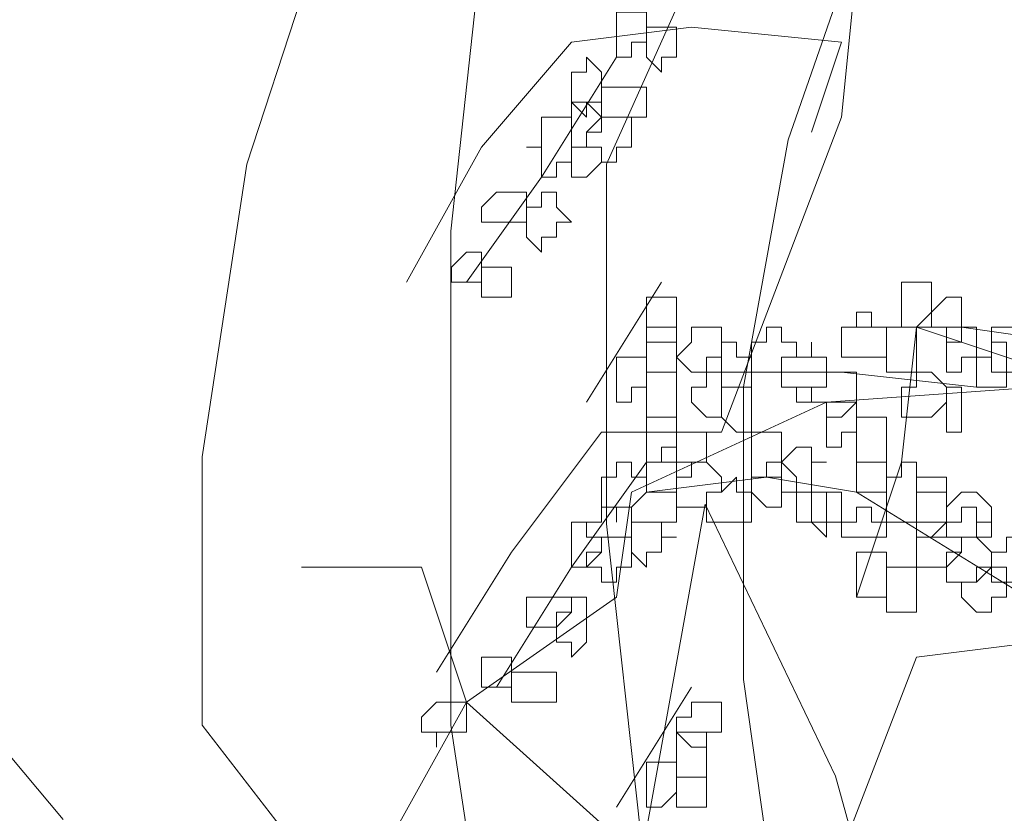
# Model space of a CAD drawing. Header units: millimetres. Extents: x 16698 to 93787, y -21104 to 39413.
# Tile 277 of 316: x 63010 to 63021, y 19725 to 19734. Entities that reach past the tile are written whole.
import ezdxf

# ---------------------------------------------------------------- set-up
doc = ezdxf.new("R2010")
doc.units = ezdxf.units.MM
doc.layers.add('_MODUS - zielen', color=66, linetype='Continuous', lineweight=9)

msp = doc.modelspace()

# ---------------------------------------------------------------- linework, layer by layer
at = {"layer": '_MODUS - zielen', "transparency": 33554687}
for p, q in [((63018.83756, 19732.50794), (63020.55538, 19737.45491)), ((63016.83344, 19732.24134), (63018.83756, 19736.71435)), ((63015.11561, 19731.50078), (63015.60642, 19735.97378)), ((63012.86608, 19732.24134), (63013.60229, 19734.49265)), ((63018.34675, 19729.78267), (63018.83756, 19732.50794)), ((63012.37528, 19729.01248), (63012.86608, 19732.24134)), ((63016.83344, 19728.27192), (63016.83344, 19732.24134)), ((63015.11561, 19726.05023), (63015.11561, 19731.50078)), ((63018.34675, 19726.55381), (63018.34675, 19729.78267)), ((63012.37528, 19726.05023), (63012.37528, 19729.01248)), ((63017.92222, 19728.48981), (63016.84222, 19722.48981)), ((63019.36222, 19725.48981), (63017.92222, 19728.48981)), ((63017.32424, 19723.82854), (63016.83344, 19728.27192)), ((63010.84222, 19725.00981), (63008.32222, 19728.00981)), ((63018.83756, 19723.05835), (63018.34675, 19726.55381)), ((63014.0931, 19723.82854), (63012.37528, 19726.05023)), ((63016.25876, 19718.52981), (63015.11561, 19726.05023)), ((63020.32222, 19722.00981), (63019.36222, 19725.48981))]:
    msp.add_line(p, q, dxfattribs=at)
for points in [[(63018.10397, 19729.28494), (63019.42768, 19732.75967), (63019.59314, 19734.4143), (63019.09675, 19736.2344), (63018.26943, 19737.55811), (63017.60758, 19739.21274), (63017.44211, 19742.52201)], [(63019.09675, 19732.59421), (63019.42768, 19733.58699), (63017.77304, 19733.75245), (63016.44933, 19733.58699), (63015.45655, 19732.42874), (63014.62924, 19730.93957)], [(63016.94572, 19733.42152), (63016.11841, 19732.09782), (63015.29109, 19730.93957)], [(63017.44211, 19730.93957), (63016.6148, 19729.61586), (63016.6148, 19729.61586)], [(63019.59314, 19730.44318), (63020.75138, 19730.44318), (63021.90963, 19730.27772)], [(63020.08953, 19728.95401), (63020.25499, 19730.44318), (63022.24055, 19729.78133)], [(63017.9385, 19729.94679), (63019.42768, 19729.94679), (63020.91685, 19729.78133)], [(63021.5787, 19729.78133), (63019.26221, 19729.61586), (63017.11119, 19728.62308)], [(63016.78026, 19729.28494), (63015.78748, 19727.96123), (63014.96016, 19726.63752)], [(63018.10397, 19729.28494), (63016.78026, 19729.28494), (63016.78026, 19729.28494)], [(63017.27665, 19728.95401), (63016.44933, 19727.79577), (63015.62202, 19726.47206)], [(63019.59314, 19727.46484), (63020.08953, 19728.95401), (63020.08953, 19728.95401)], [(63017.27665, 19728.62308), (63018.60036, 19728.78855), (63018.60036, 19728.78855)], [(63018.60036, 19728.78855), (63019.59314, 19728.62308), (63021.74416, 19727.29938)], [(63017.11119, 19728.62308), (63016.94572, 19727.46484), (63015.29109, 19726.3066), (63014.46377, 19724.81742)], [(63018.43489, 19719.85352), (63018.43489, 19720.68084), (63016.94572, 19722.17001), (63016.78026, 19723.65918), (63016.94572, 19724.81742), (63015.29109, 19726.3066), (63014.7947, 19727.79577), (63013.47099, 19727.79577)], [(63018.43489, 19719.85352), (63018.60036, 19721.83908), (63019.26221, 19723.65918), (63019.42768, 19724.65196), (63020.25499, 19726.80299), (63021.5787, 19726.96845), (63022.57148, 19727.79577)], [(63017.77304, 19726.47206), (63016.94572, 19725.14835), (63016.94572, 19725.14835)]]:
    msp.add_lwpolyline(points, dxfattribs=at)
for points in [[(63017.11119, 19733.91791), (63017.27665, 19733.91791), (63017.27665, 19733.75245), (63017.27665, 19733.58699), (63017.27665, 19733.58699), (63017.11119, 19733.58699), (63017.11119, 19733.42152), (63016.94572, 19733.42152), (63016.94572, 19733.42152), (63016.94572, 19733.58699), (63016.94572, 19733.58699), (63016.94572, 19733.75245), (63016.94572, 19733.91791), (63016.94572, 19733.91791)], [(63017.60758, 19733.75245), (63017.60758, 19733.58699), (63017.60758, 19733.58699), (63017.60758, 19733.58699), (63017.60758, 19733.42152), (63017.60758, 19733.42152), (63017.60758, 19733.42152), (63017.44211, 19733.42152), (63017.44211, 19733.25606), (63017.27665, 19733.42152), (63017.27665, 19733.42152), (63017.27665, 19733.42152), (63017.27665, 19733.58699), (63017.27665, 19733.58699), (63017.27665, 19733.75245), (63017.44211, 19733.75245)], [(63016.6148, 19733.42152), (63016.78026, 19733.25606), (63016.78026, 19733.0906), (63016.78026, 19733.0906), (63016.78026, 19732.92513), (63016.6148, 19732.92513), (63016.6148, 19732.75967), (63016.6148, 19732.75967), (63016.44933, 19732.92513), (63016.44933, 19733.0906), (63016.44933, 19733.0906), (63016.44933, 19733.25606), (63016.6148, 19733.25606)], [(63017.11119, 19733.0906), (63017.27665, 19733.0906), (63017.27665, 19732.92513), (63017.27665, 19732.75967), (63017.11119, 19732.75967), (63017.11119, 19732.75967), (63016.94572, 19732.75967), (63016.94572, 19732.75967), (63016.78026, 19732.75967), (63016.78026, 19732.75967), (63016.78026, 19732.92513), (63016.78026, 19733.0906), (63016.94572, 19733.0906), (63016.94572, 19733.0906), (63016.94572, 19733.0906)], [(63016.6148, 19732.92513), (63016.78026, 19732.75967), (63016.78026, 19732.75967), (63016.6148, 19732.59421), (63016.6148, 19732.42874), (63016.6148, 19732.42874), (63016.44933, 19732.42874), (63016.44933, 19732.42874), (63016.44933, 19732.59421), (63016.44933, 19732.75967), (63016.44933, 19732.75967), (63016.44933, 19732.92513)], [(63016.28387, 19732.75967), (63016.44933, 19732.75967), (63016.44933, 19732.59421), (63016.44933, 19732.42874), (63016.44933, 19732.42874), (63016.44933, 19732.26328), (63016.28387, 19732.26328), (63016.28387, 19732.09782), (63016.11841, 19732.09782), (63016.11841, 19732.26328), (63016.11841, 19732.42874), (63015.95294, 19732.42874), (63016.11841, 19732.42874), (63016.11841, 19732.59421), (63016.11841, 19732.75967)], [(63016.94572, 19732.75967), (63016.94572, 19732.75967), (63017.11119, 19732.75967), (63017.11119, 19732.59421), (63017.11119, 19732.42874), (63017.11119, 19732.42874), (63016.94572, 19732.42874), (63016.94572, 19732.26328), (63016.94572, 19732.26328), (63016.78026, 19732.26328), (63016.78026, 19732.42874), (63016.6148, 19732.42874), (63016.6148, 19732.42874), (63016.6148, 19732.59421), (63016.78026, 19732.59421), (63016.78026, 19732.75967)], [(63016.6148, 19732.42874), (63016.6148, 19732.42874), (63016.78026, 19732.42874), (63016.78026, 19732.26328), (63016.6148, 19732.09782), (63016.6148, 19732.09782), (63016.6148, 19732.09782), (63016.44933, 19732.09782), (63016.44933, 19732.09782), (63016.44933, 19732.09782), (63016.44933, 19732.26328), (63016.44933, 19732.42874), (63016.44933, 19732.42874), (63016.44933, 19732.42874)], [(63015.78748, 19731.93235), (63015.95294, 19731.93235), (63015.95294, 19731.93235), (63015.95294, 19731.76689), (63015.95294, 19731.60143), (63015.78748, 19731.60143), (63015.78748, 19731.60143), (63015.78748, 19731.60143), (63015.62202, 19731.60143), (63015.62202, 19731.60143), (63015.45655, 19731.60143), (63015.45655, 19731.76689), (63015.62202, 19731.93235), (63015.62202, 19731.93235)], [(63016.28387, 19731.93235), (63016.28387, 19731.76689), (63016.44933, 19731.60143), (63016.28387, 19731.60143), (63016.28387, 19731.43596), (63016.11841, 19731.43596), (63016.11841, 19731.2705), (63016.11841, 19731.2705), (63015.95294, 19731.43596), (63015.95294, 19731.60143), (63015.95294, 19731.60143), (63015.95294, 19731.76689), (63016.11841, 19731.76689), (63016.11841, 19731.93235), (63016.11841, 19731.93235)], [(63015.45655, 19731.2705), (63015.45655, 19731.2705), (63015.45655, 19731.10504), (63015.45655, 19730.93957), (63015.45655, 19730.93957), (63015.29109, 19730.93957), (63015.29109, 19730.93957), (63015.12563, 19730.93957), (63015.12563, 19730.93957), (63015.12563, 19731.10504), (63015.29109, 19731.2705), (63015.29109, 19731.2705)], [(63015.78748, 19731.10504), (63015.78748, 19731.10504), (63015.78748, 19730.93957), (63015.78748, 19730.93957), (63015.78748, 19730.77411), (63015.78748, 19730.77411), (63015.62202, 19730.77411), (63015.45655, 19730.77411), (63015.45655, 19730.77411), (63015.45655, 19730.93957), (63015.45655, 19730.93957), (63015.45655, 19731.10504), (63015.62202, 19731.10504)], [(63020.25499, 19730.93957), (63020.42046, 19730.93957), (63020.42046, 19730.77411), (63020.42046, 19730.77411), (63020.42046, 19730.60864), (63020.25499, 19730.44318), (63020.25499, 19730.44318), (63020.08953, 19730.44318), (63020.08953, 19730.60864), (63020.08953, 19730.77411), (63020.08953, 19730.77411), (63020.08953, 19730.93957)], [(63017.60758, 19730.77411), (63017.60758, 19730.77411), (63017.60758, 19730.60864), (63017.60758, 19730.44318), (63017.60758, 19730.44318), (63017.60758, 19730.27772), (63017.44211, 19730.27772), (63017.27665, 19730.27772), (63017.27665, 19730.44318), (63017.27665, 19730.44318), (63017.27665, 19730.60864), (63017.27665, 19730.77411), (63017.44211, 19730.77411)], [(63020.75138, 19730.77411), (63020.75138, 19730.77411), (63020.75138, 19730.77411), (63020.75138, 19730.60864), (63020.75138, 19730.44318), (63020.75138, 19730.44318), (63020.75138, 19730.27772), (63020.58592, 19730.27772), (63020.58592, 19730.27772), (63020.58592, 19730.44318), (63020.42046, 19730.44318), (63020.42046, 19730.44318), (63020.42046, 19730.60864), (63020.58592, 19730.77411), (63020.58592, 19730.77411)], [(63019.7586, 19730.60864), (63019.7586, 19730.44318), (63019.92407, 19730.44318), (63019.92407, 19730.44318), (63019.92407, 19730.27772), (63019.92407, 19730.11225), (63019.7586, 19730.11225), (63019.7586, 19730.11225), (63019.59314, 19730.11225), (63019.59314, 19730.11225), (63019.59314, 19730.11225), (63019.42768, 19730.11225), (63019.42768, 19730.27772), (63019.42768, 19730.44318), (63019.59314, 19730.44318), (63019.59314, 19730.44318), (63019.59314, 19730.44318), (63019.59314, 19730.60864)], [(63017.60758, 19730.44318), (63017.60758, 19730.27772), (63017.60758, 19730.11225), (63017.60758, 19730.11225), (63017.60758, 19730.11225), (63017.60758, 19729.94679), (63017.44211, 19729.94679), (63017.27665, 19729.94679), (63017.27665, 19729.94679), (63017.27665, 19730.11225), (63017.27665, 19730.11225), (63017.27665, 19730.27772), (63017.27665, 19730.27772), (63017.27665, 19730.44318), (63017.44211, 19730.44318)], [(63017.9385, 19730.44318), (63018.10397, 19730.44318), (63018.10397, 19730.27772), (63018.10397, 19730.11225), (63018.10397, 19730.11225), (63017.9385, 19730.11225), (63017.9385, 19729.94679), (63017.9385, 19729.94679), (63017.77304, 19729.94679), (63017.60758, 19730.11225), (63017.60758, 19730.11225), (63017.77304, 19730.27772), (63017.77304, 19730.44318)], [(63018.76582, 19730.44318), (63018.76582, 19730.27772), (63018.93129, 19730.27772), (63018.93129, 19730.11225), (63018.76582, 19730.11225), (63018.76582, 19729.94679), (63018.76582, 19729.94679), (63018.60036, 19729.94679), (63018.43489, 19729.94679), (63018.43489, 19730.11225), (63018.43489, 19730.11225), (63018.43489, 19730.27772), (63018.60036, 19730.27772), (63018.60036, 19730.44318)], [(63020.25499, 19730.44318), (63020.25499, 19730.27772), (63020.25499, 19730.11225), (63020.25499, 19730.11225), (63020.25499, 19729.94679), (63020.08953, 19729.94679), (63019.92407, 19729.94679), (63019.92407, 19729.94679), (63019.92407, 19730.11225), (63019.92407, 19730.11225), (63019.92407, 19730.27772), (63019.92407, 19730.44318), (63020.08953, 19730.44318)], [(63020.75138, 19730.44318), (63020.91685, 19730.44318), (63020.91685, 19730.27772), (63020.91685, 19730.11225), (63020.91685, 19730.11225), (63020.75138, 19730.11225), (63020.75138, 19729.94679), (63020.75138, 19729.94679), (63020.58592, 19729.94679), (63020.58592, 19730.11225), (63020.58592, 19730.11225), (63020.58592, 19730.11225), (63020.58592, 19730.27772), (63020.58592, 19730.27772), (63020.58592, 19730.44318)], [(63021.41324, 19730.44318), (63021.41324, 19730.44318), (63021.41324, 19730.27772), (63021.41324, 19730.11225), (63021.41324, 19730.11225), (63021.41324, 19729.94679), (63021.24777, 19729.94679), (63021.08231, 19729.94679), (63021.08231, 19730.11225), (63021.08231, 19730.11225), (63021.08231, 19730.11225), (63021.08231, 19730.11225), (63021.08231, 19730.27772), (63021.08231, 19730.44318), (63021.24777, 19730.44318)], [(63018.26943, 19730.11225), (63018.43489, 19730.11225), (63018.43489, 19730.11225), (63018.43489, 19729.94679), (63018.43489, 19729.78133), (63018.26943, 19729.78133), (63018.26943, 19729.78133), (63018.10397, 19729.78133), (63018.10397, 19729.78133), (63018.10397, 19729.78133), (63018.10397, 19729.94679), (63018.10397, 19730.11225), (63018.10397, 19730.11225), (63018.10397, 19730.11225), (63018.10397, 19730.27772), (63018.26943, 19730.27772)], [(63019.09675, 19730.11225), (63019.26221, 19730.11225), (63019.26221, 19730.11225), (63019.26221, 19729.94679), (63019.26221, 19729.78133), (63019.09675, 19729.78133), (63019.09675, 19729.78133), (63019.09675, 19729.78133), (63018.93129, 19729.78133), (63018.93129, 19729.78133), (63018.76582, 19729.78133), (63018.76582, 19729.94679), (63018.76582, 19730.11225), (63018.93129, 19730.11225), (63018.93129, 19730.11225), (63019.09675, 19730.11225), (63019.09675, 19730.27772), (63019.09675, 19730.27772)], [(63021.08231, 19730.27772), (63021.24777, 19730.27772), (63021.24777, 19730.11225), (63021.24777, 19730.11225), (63021.24777, 19729.94679), (63021.24777, 19729.78133), (63021.08231, 19729.78133), (63021.08231, 19729.78133), (63021.08231, 19729.78133), (63021.08231, 19729.78133), (63020.91685, 19729.78133), (63020.91685, 19729.94679), (63020.91685, 19730.11225), (63020.91685, 19730.11225), (63021.08231, 19730.11225)], [(63017.11119, 19730.11225), (63017.27665, 19730.11225), (63017.27665, 19729.94679), (63017.27665, 19729.78133), (63017.27665, 19729.78133), (63017.11119, 19729.78133), (63017.11119, 19729.61586), (63016.94572, 19729.61586), (63016.94572, 19729.61586), (63016.94572, 19729.78133), (63016.94572, 19729.78133), (63016.94572, 19729.94679), (63016.94572, 19730.11225), (63016.94572, 19730.11225)], [(63019.09675, 19730.11225), (63019.09675, 19730.11225), (63019.26221, 19730.11225), (63019.26221, 19729.94679), (63019.26221, 19729.78133), (63019.09675, 19729.78133), (63019.09675, 19729.78133), (63019.09675, 19729.78133), (63019.09675, 19729.61586), (63018.93129, 19729.61586), (63018.93129, 19729.78133), (63018.76582, 19729.78133), (63018.76582, 19729.78133), (63018.76582, 19729.94679), (63018.76582, 19730.11225), (63018.93129, 19730.11225), (63018.93129, 19730.11225)], [(63017.60758, 19729.94679), (63017.60758, 19729.78133), (63017.60758, 19729.78133), (63017.60758, 19729.78133), (63017.60758, 19729.61586), (63017.60758, 19729.61586), (63017.60758, 19729.4504), (63017.44211, 19729.4504), (63017.44211, 19729.4504), (63017.27665, 19729.4504), (63017.27665, 19729.4504), (63017.27665, 19729.61586), (63017.27665, 19729.78133), (63017.27665, 19729.78133), (63017.27665, 19729.78133), (63017.27665, 19729.94679), (63017.44211, 19729.94679)], [(63018.10397, 19729.94679), (63018.10397, 19729.94679), (63018.10397, 19729.78133), (63018.10397, 19729.78133), (63018.10397, 19729.61586), (63018.10397, 19729.61586), (63018.10397, 19729.4504), (63017.9385, 19729.4504), (63017.9385, 19729.4504), (63017.77304, 19729.61586), (63017.77304, 19729.78133), (63017.77304, 19729.78133), (63017.9385, 19729.78133), (63017.9385, 19729.94679), (63017.9385, 19729.94679)], [(63019.42768, 19729.94679), (63019.59314, 19729.94679), (63019.59314, 19729.78133), (63019.59314, 19729.78133), (63019.59314, 19729.61586), (63019.42768, 19729.4504), (63019.26221, 19729.4504), (63019.26221, 19729.4504), (63019.26221, 19729.61586), (63019.09675, 19729.61586), (63019.09675, 19729.78133), (63019.26221, 19729.78133), (63019.26221, 19729.94679), (63019.26221, 19729.94679)], [(63020.42046, 19729.94679), (63020.58592, 19729.78133), (63020.58592, 19729.78133), (63020.58592, 19729.61586), (63020.42046, 19729.4504), (63020.25499, 19729.4504), (63020.25499, 19729.4504), (63020.25499, 19729.4504), (63020.25499, 19729.4504), (63020.08953, 19729.4504), (63020.08953, 19729.61586), (63020.08953, 19729.78133), (63020.25499, 19729.78133), (63020.25499, 19729.94679)], [(63018.43489, 19729.78133), (63018.43489, 19729.78133), (63018.43489, 19729.61586), (63018.43489, 19729.4504), (63018.43489, 19729.4504), (63018.43489, 19729.4504), (63018.43489, 19729.28494), (63018.26943, 19729.28494), (63018.10397, 19729.4504), (63018.10397, 19729.4504), (63018.10397, 19729.61586), (63018.10397, 19729.78133), (63018.26943, 19729.78133), (63018.26943, 19729.78133)], [(63020.75138, 19729.78133), (63020.75138, 19729.78133), (63020.75138, 19729.61586), (63020.75138, 19729.4504), (63020.75138, 19729.4504), (63020.75138, 19729.28494), (63020.58592, 19729.28494), (63020.58592, 19729.28494), (63020.58592, 19729.4504), (63020.58592, 19729.4504), (63020.58592, 19729.61586), (63020.58592, 19729.78133), (63020.58592, 19729.78133)], [(63019.59314, 19729.61586), (63019.59314, 19729.4504), (63019.59314, 19729.4504), (63019.59314, 19729.4504), (63019.59314, 19729.28494), (63019.59314, 19729.28494), (63019.59314, 19729.28494), (63019.42768, 19729.28494), (63019.42768, 19729.11947), (63019.26221, 19729.11947), (63019.26221, 19729.28494), (63019.26221, 19729.28494), (63019.26221, 19729.28494), (63019.26221, 19729.4504), (63019.26221, 19729.4504), (63019.26221, 19729.61586), (63019.42768, 19729.61586)], [(63017.60758, 19729.4504), (63017.60758, 19729.4504), (63017.60758, 19729.28494), (63017.60758, 19729.28494), (63017.60758, 19729.11947), (63017.60758, 19728.95401), (63017.44211, 19728.95401), (63017.27665, 19728.95401), (63017.27665, 19729.11947), (63017.27665, 19729.11947), (63017.27665, 19729.28494), (63017.27665, 19729.28494), (63017.27665, 19729.4504), (63017.44211, 19729.4504)], [(63019.92407, 19729.4504), (63019.92407, 19729.4504), (63019.92407, 19729.28494), (63019.92407, 19729.28494), (63019.92407, 19729.11947), (63019.92407, 19728.95401), (63019.7586, 19728.95401), (63019.59314, 19728.95401), (63019.59314, 19729.11947), (63019.59314, 19729.28494), (63019.59314, 19729.28494), (63019.59314, 19729.4504), (63019.7586, 19729.4504)], [(63017.9385, 19729.28494), (63017.9385, 19729.28494), (63017.9385, 19729.28494), (63017.9385, 19729.11947), (63017.9385, 19728.95401), (63017.9385, 19728.95401), (63017.9385, 19728.95401), (63017.77304, 19728.95401), (63017.60758, 19728.95401), (63017.60758, 19728.95401), (63017.60758, 19729.11947), (63017.60758, 19729.28494), (63017.77304, 19729.28494)], [(63018.76582, 19729.28494), (63018.76582, 19729.28494), (63018.76582, 19729.28494), (63018.76582, 19729.11947), (63018.76582, 19728.95401), (63018.76582, 19728.95401), (63018.76582, 19728.95401), (63018.76582, 19728.78855), (63018.60036, 19728.78855), (63018.43489, 19728.78855), (63018.43489, 19728.95401), (63018.43489, 19728.95401), (63018.43489, 19728.95401), (63018.43489, 19729.11947), (63018.43489, 19729.11947), (63018.43489, 19729.28494), (63018.60036, 19729.28494), (63018.60036, 19729.28494)], [(63017.60758, 19729.11947), (63017.60758, 19729.11947), (63017.60758, 19728.95401), (63017.60758, 19728.95401), (63017.60758, 19728.78855), (63017.60758, 19728.62308), (63017.60758, 19728.62308), (63017.60758, 19728.62308), (63017.44211, 19728.62308), (63017.27665, 19728.62308), (63017.27665, 19728.78855), (63017.27665, 19728.95401), (63017.27665, 19728.95401), (63017.44211, 19728.95401), (63017.44211, 19729.11947)], [(63019.09675, 19729.11947), (63019.09675, 19728.95401), (63019.26221, 19728.95401), (63019.09675, 19728.95401), (63019.09675, 19728.78855), (63019.09675, 19728.62308), (63019.09675, 19728.62308), (63018.93129, 19728.62308), (63018.76582, 19728.62308), (63018.76582, 19728.78855), (63018.76582, 19728.95401), (63018.76582, 19728.95401), (63018.93129, 19729.11947)], [(63017.11119, 19728.95401), (63017.11119, 19728.78855), (63017.27665, 19728.78855), (63017.27665, 19728.62308), (63017.27665, 19728.62308), (63017.11119, 19728.45762), (63016.94572, 19728.45762), (63016.94572, 19728.29216), (63016.94572, 19728.29216), (63016.94572, 19728.45762), (63016.78026, 19728.45762), (63016.78026, 19728.62308), (63016.78026, 19728.62308), (63016.78026, 19728.78855), (63016.94572, 19728.78855), (63016.94572, 19728.95401), (63016.94572, 19728.95401)], [(63017.9385, 19728.95401), (63018.10397, 19728.78855), (63018.10397, 19728.62308), (63018.10397, 19728.62308), (63017.9385, 19728.62308), (63017.9385, 19728.45762), (63017.9385, 19728.45762), (63017.77304, 19728.45762), (63017.60758, 19728.45762), (63017.60758, 19728.62308), (63017.60758, 19728.62308), (63017.60758, 19728.78855), (63017.77304, 19728.78855), (63017.77304, 19728.95401)], [(63018.76582, 19728.95401), (63018.93129, 19728.78855), (63018.93129, 19728.62308), (63018.93129, 19728.62308), (63018.76582, 19728.62308), (63018.76582, 19728.45762), (63018.76582, 19728.45762), (63018.60036, 19728.45762), (63018.43489, 19728.62308), (63018.43489, 19728.62308), (63018.43489, 19728.78855), (63018.60036, 19728.78855), (63018.60036, 19728.95401)], [(63019.92407, 19728.95401), (63019.92407, 19728.95401), (63019.92407, 19728.95401), (63019.92407, 19728.78855), (63019.92407, 19728.62308), (63019.92407, 19728.62308), (63019.7586, 19728.62308), (63019.59314, 19728.62308), (63019.59314, 19728.62308), (63019.59314, 19728.62308), (63019.59314, 19728.78855), (63019.59314, 19728.95401), (63019.59314, 19728.95401), (63019.7586, 19728.95401)], [(63020.25499, 19728.95401), (63020.25499, 19728.78855), (63020.25499, 19728.78855), (63020.25499, 19728.62308), (63020.25499, 19728.62308), (63020.25499, 19728.45762), (63020.25499, 19728.45762), (63020.25499, 19728.29216), (63020.08953, 19728.29216), (63019.92407, 19728.29216), (63019.92407, 19728.45762), (63019.92407, 19728.62308), (63019.92407, 19728.62308), (63019.92407, 19728.62308), (63019.92407, 19728.78855), (63020.08953, 19728.78855), (63020.08953, 19728.95401)], [(63018.26943, 19728.62308), (63018.43489, 19728.62308), (63018.43489, 19728.62308), (63018.43489, 19728.45762), (63018.43489, 19728.29216), (63018.26943, 19728.29216), (63018.26943, 19728.29216), (63018.10397, 19728.29216), (63018.10397, 19728.29216), (63018.10397, 19728.29216), (63017.9385, 19728.29216), (63017.9385, 19728.45762), (63017.9385, 19728.62308), (63018.10397, 19728.62308), (63018.10397, 19728.62308), (63018.10397, 19728.62308), (63018.26943, 19728.78855)], [(63019.09675, 19728.62308), (63019.26221, 19728.62308), (63019.26221, 19728.62308), (63019.26221, 19728.45762), (63019.26221, 19728.29216), (63019.09675, 19728.29216), (63019.09675, 19728.29216), (63019.09675, 19728.29216), (63018.93129, 19728.29216), (63018.93129, 19728.29216), (63018.93129, 19728.45762), (63018.93129, 19728.62308), (63018.93129, 19728.62308), (63019.09675, 19728.62308), (63019.09675, 19728.78855)], [(63020.58592, 19728.78855), (63020.58592, 19728.78855), (63020.58592, 19728.62308), (63020.58592, 19728.62308), (63020.58592, 19728.45762), (63020.58592, 19728.29216), (63020.58592, 19728.29216), (63020.42046, 19728.29216), (63020.25499, 19728.29216), (63020.25499, 19728.45762), (63020.25499, 19728.45762), (63020.25499, 19728.62308), (63020.25499, 19728.62308), (63020.25499, 19728.62308), (63020.25499, 19728.78855), (63020.42046, 19728.78855)], [(63017.44211, 19728.62308), (63017.60758, 19728.62308), (63017.60758, 19728.62308), (63017.60758, 19728.45762), (63017.60758, 19728.29216), (63017.44211, 19728.29216), (63017.27665, 19728.29216), (63017.27665, 19728.29216), (63017.27665, 19728.29216), (63017.11119, 19728.29216), (63017.11119, 19728.45762), (63017.27665, 19728.62308), (63017.27665, 19728.62308), (63017.27665, 19728.62308)], [(63019.42768, 19728.62308), (63019.42768, 19728.62308), (63019.42768, 19728.45762), (63019.42768, 19728.29216), (63019.42768, 19728.29216), (63019.26221, 19728.29216), (63019.26221, 19728.12669), (63019.26221, 19728.12669), (63019.09675, 19728.29216), (63019.09675, 19728.29216), (63019.09675, 19728.45762), (63019.09675, 19728.62308), (63019.26221, 19728.62308), (63019.26221, 19728.62308), (63019.26221, 19728.62308)], [(63020.58592, 19728.62308), (63020.58592, 19728.62308), (63020.58592, 19728.45762), (63020.58592, 19728.29216), (63020.58592, 19728.29216), (63020.58592, 19728.29216), (63020.58592, 19728.12669), (63020.42046, 19728.12669), (63020.25499, 19728.12669), (63020.25499, 19728.29216), (63020.25499, 19728.29216), (63020.25499, 19728.45762), (63020.25499, 19728.62308), (63020.42046, 19728.62308), (63020.42046, 19728.62308)], [(63020.91685, 19728.62308), (63021.08231, 19728.45762), (63021.08231, 19728.29216), (63020.91685, 19728.29216), (63020.91685, 19728.12669), (63020.75138, 19728.12669), (63020.75138, 19728.12669), (63020.58592, 19728.12669), (63020.58592, 19728.29216), (63020.58592, 19728.29216), (63020.58592, 19728.45762), (63020.75138, 19728.62308), (63020.75138, 19728.62308)], [(63016.94572, 19728.45762), (63017.11119, 19728.45762), (63017.11119, 19728.29216), (63017.11119, 19728.29216), (63017.11119, 19728.12669), (63016.94572, 19728.12669), (63016.94572, 19728.12669), (63016.94572, 19728.12669), (63016.78026, 19728.12669), (63016.78026, 19728.12669), (63016.6148, 19728.12669), (63016.6148, 19728.29216), (63016.78026, 19728.29216), (63016.78026, 19728.45762)], [(63019.7586, 19728.45762), (63019.7586, 19728.29216), (63019.92407, 19728.29216), (63019.92407, 19728.29216), (63019.92407, 19728.12669), (63019.7586, 19728.12669), (63019.7586, 19728.12669), (63019.59314, 19728.12669), (63019.59314, 19728.12669), (63019.42768, 19728.12669), (63019.42768, 19728.12669), (63019.42768, 19728.29216), (63019.59314, 19728.29216), (63019.59314, 19728.45762), (63019.59314, 19728.45762)], [(63020.91685, 19728.45762), (63020.91685, 19728.29216), (63021.08231, 19728.29216), (63021.08231, 19728.29216), (63021.08231, 19728.12669), (63020.91685, 19728.12669), (63020.91685, 19728.12669), (63020.75138, 19728.12669), (63020.75138, 19728.12669), (63020.58592, 19728.12669), (63020.58592, 19728.12669), (63020.58592, 19728.29216), (63020.75138, 19728.29216), (63020.75138, 19728.45762), (63020.75138, 19728.45762)], [(63016.6148, 19728.29216), (63016.6148, 19728.12669), (63016.78026, 19728.12669), (63016.78026, 19728.12669), (63016.78026, 19727.96123), (63016.6148, 19727.96123), (63016.6148, 19727.79577), (63016.6148, 19727.79577), (63016.6148, 19727.79577), (63016.44933, 19727.79577), (63016.44933, 19727.79577), (63016.44933, 19727.79577), (63016.44933, 19727.96123), (63016.44933, 19728.12669), (63016.44933, 19728.12669), (63016.44933, 19728.12669), (63016.44933, 19728.29216)], [(63017.44211, 19728.29216), (63017.44211, 19728.29216), (63017.44211, 19728.12669), (63017.60758, 19728.12669), (63017.44211, 19728.12669), (63017.44211, 19727.96123), (63017.27665, 19727.96123), (63017.27665, 19727.79577), (63017.27665, 19727.79577), (63017.11119, 19727.96123), (63017.11119, 19728.12669), (63017.11119, 19728.12669), (63017.11119, 19728.29216), (63017.27665, 19728.29216), (63017.27665, 19728.29216), (63017.27665, 19728.29216)], [(63020.58592, 19728.12669), (63020.75138, 19728.12669), (63020.75138, 19727.96123), (63020.58592, 19727.96123), (63020.58592, 19727.79577), (63020.58592, 19727.79577), (63020.42046, 19727.79577), (63020.25499, 19727.79577), (63020.25499, 19727.96123), (63020.25499, 19728.12669), (63020.42046, 19728.12669), (63020.58592, 19728.29216)], [(63016.94572, 19728.12669), (63017.11119, 19728.12669), (63017.11119, 19727.96123), (63017.11119, 19727.79577), (63017.11119, 19727.79577), (63016.94572, 19727.79577), (63016.94572, 19727.6303), (63016.94572, 19727.6303), (63016.78026, 19727.6303), (63016.78026, 19727.79577), (63016.6148, 19727.79577), (63016.6148, 19727.79577), (63016.78026, 19727.96123), (63016.78026, 19728.12669)], [(63020.91685, 19728.12669), (63021.08231, 19727.96123), (63021.08231, 19727.79577), (63021.08231, 19727.79577), (63020.91685, 19727.6303), (63020.75138, 19727.6303), (63020.75138, 19727.6303), (63020.58592, 19727.6303), (63020.58592, 19727.79577), (63020.58592, 19727.79577), (63020.75138, 19727.96123), (63020.75138, 19728.12669)], [(63021.41324, 19728.12669), (63021.41324, 19727.96123), (63021.5787, 19727.96123), (63021.5787, 19727.79577), (63021.5787, 19727.79577), (63021.41324, 19727.79577), (63021.41324, 19727.6303), (63021.41324, 19727.6303), (63021.24777, 19727.6303), (63021.08231, 19727.6303), (63021.08231, 19727.79577), (63021.08231, 19727.79577), (63021.08231, 19727.96123), (63021.24777, 19727.96123), (63021.24777, 19728.12669)], [(63019.92407, 19727.96123), (63019.92407, 19727.79577), (63019.92407, 19727.79577), (63019.92407, 19727.6303), (63019.92407, 19727.6303), (63019.92407, 19727.46484), (63019.7586, 19727.46484), (63019.59314, 19727.46484), (63019.59314, 19727.46484), (63019.59314, 19727.6303), (63019.59314, 19727.79577), (63019.59314, 19727.79577), (63019.59314, 19727.79577), (63019.59314, 19727.96123), (63019.7586, 19727.96123)], [(63020.25499, 19727.79577), (63020.25499, 19727.79577), (63020.25499, 19727.6303), (63020.25499, 19727.46484), (63020.25499, 19727.46484), (63020.25499, 19727.46484), (63020.25499, 19727.29938), (63020.08953, 19727.29938), (63019.92407, 19727.29938), (63019.92407, 19727.46484), (63019.92407, 19727.46484), (63019.92407, 19727.46484), (63019.92407, 19727.6303), (63019.92407, 19727.6303), (63019.92407, 19727.79577), (63020.08953, 19727.79577)], [(63021.08231, 19727.79577), (63021.24777, 19727.79577), (63021.24777, 19727.6303), (63021.24777, 19727.46484), (63021.24777, 19727.46484), (63021.08231, 19727.46484), (63021.08231, 19727.29938), (63021.08231, 19727.29938), (63020.91685, 19727.29938), (63020.75138, 19727.46484), (63020.75138, 19727.46484), (63020.75138, 19727.6303), (63020.91685, 19727.6303), (63020.91685, 19727.79577)], [(63016.28387, 19727.46484), (63016.28387, 19727.46484), (63016.44933, 19727.46484), (63016.44933, 19727.29938), (63016.28387, 19727.29938), (63016.28387, 19727.13391), (63016.28387, 19727.13391), (63016.11841, 19727.13391), (63016.11841, 19727.13391), (63015.95294, 19727.13391), (63015.95294, 19727.13391), (63015.95294, 19727.29938), (63015.95294, 19727.46484), (63015.95294, 19727.46484), (63016.11841, 19727.46484), (63016.11841, 19727.46484)], [(63016.6148, 19727.46484), (63016.6148, 19727.29938), (63016.6148, 19727.29938), (63016.6148, 19727.13391), (63016.6148, 19727.13391), (63016.6148, 19726.96845), (63016.6148, 19726.96845), (63016.44933, 19726.80299), (63016.44933, 19726.80299), (63016.44933, 19726.96845), (63016.28387, 19726.96845), (63016.28387, 19727.13391), (63016.28387, 19727.13391), (63016.44933, 19727.29938), (63016.44933, 19727.46484)], [(63015.78748, 19726.80299), (63015.78748, 19726.80299), (63015.78748, 19726.80299), (63015.78748, 19726.63752), (63015.78748, 19726.63752), (63015.78748, 19726.47206), (63015.78748, 19726.47206), (63015.62202, 19726.47206), (63015.45655, 19726.47206), (63015.45655, 19726.63752), (63015.45655, 19726.63752), (63015.45655, 19726.80299), (63015.62202, 19726.80299)], [(63016.11841, 19726.63752), (63016.28387, 19726.63752), (63016.28387, 19726.47206), (63016.28387, 19726.3066), (63016.11841, 19726.3066), (63016.11841, 19726.3066), (63016.11841, 19726.3066), (63015.95294, 19726.3066), (63015.78748, 19726.3066), (63015.78748, 19726.3066), (63015.78748, 19726.47206), (63015.78748, 19726.63752), (63015.95294, 19726.63752), (63015.95294, 19726.63752)], [(63015.12563, 19726.3066), (63015.29109, 19726.3066), (63015.29109, 19726.14113), (63015.29109, 19725.97567), (63015.12563, 19725.97567), (63014.96016, 19725.97567), (63014.96016, 19725.8102), (63014.96016, 19725.8102), (63014.96016, 19725.97567), (63014.7947, 19725.97567), (63014.7947, 19725.97567), (63014.7947, 19726.14113), (63014.96016, 19726.3066), (63014.96016, 19726.3066)], [(63017.9385, 19726.3066), (63018.10397, 19726.3066), (63018.10397, 19726.14113), (63018.10397, 19725.97567), (63017.9385, 19725.97567), (63017.9385, 19725.8102), (63017.9385, 19725.8102), (63017.77304, 19725.8102), (63017.60758, 19725.97567), (63017.60758, 19725.97567), (63017.60758, 19726.14113), (63017.77304, 19726.14113), (63017.77304, 19726.3066)], [(63017.9385, 19725.97567), (63017.9385, 19725.97567), (63017.9385, 19725.8102), (63017.9385, 19725.64474), (63017.9385, 19725.64474), (63017.9385, 19725.47928), (63017.9385, 19725.47928), (63017.77304, 19725.47928), (63017.60758, 19725.47928), (63017.60758, 19725.64474), (63017.60758, 19725.64474), (63017.60758, 19725.64474), (63017.60758, 19725.64474), (63017.60758, 19725.8102), (63017.60758, 19725.97567), (63017.77304, 19725.97567)], [(63017.60758, 19725.64474), (63017.60758, 19725.64474), (63017.60758, 19725.47928), (63017.60758, 19725.47928), (63017.60758, 19725.31381), (63017.44211, 19725.14835), (63017.27665, 19725.14835), (63017.27665, 19725.31381), (63017.27665, 19725.47928), (63017.27665, 19725.47928), (63017.27665, 19725.64474), (63017.27665, 19725.64474), (63017.44211, 19725.64474)], [(63017.9385, 19725.47928), (63017.9385, 19725.47928), (63017.9385, 19725.31381), (63017.9385, 19725.14835), (63017.9385, 19725.14835), (63017.77304, 19725.14835), (63017.60758, 19725.14835), (63017.60758, 19725.14835), (63017.60758, 19725.31381), (63017.60758, 19725.31381), (63017.60758, 19725.47928), (63017.60758, 19725.47928), (63017.77304, 19725.47928)]]:
    msp.add_lwpolyline(points, close=True, dxfattribs=at)

doc.saveas('drawing.dxf')
